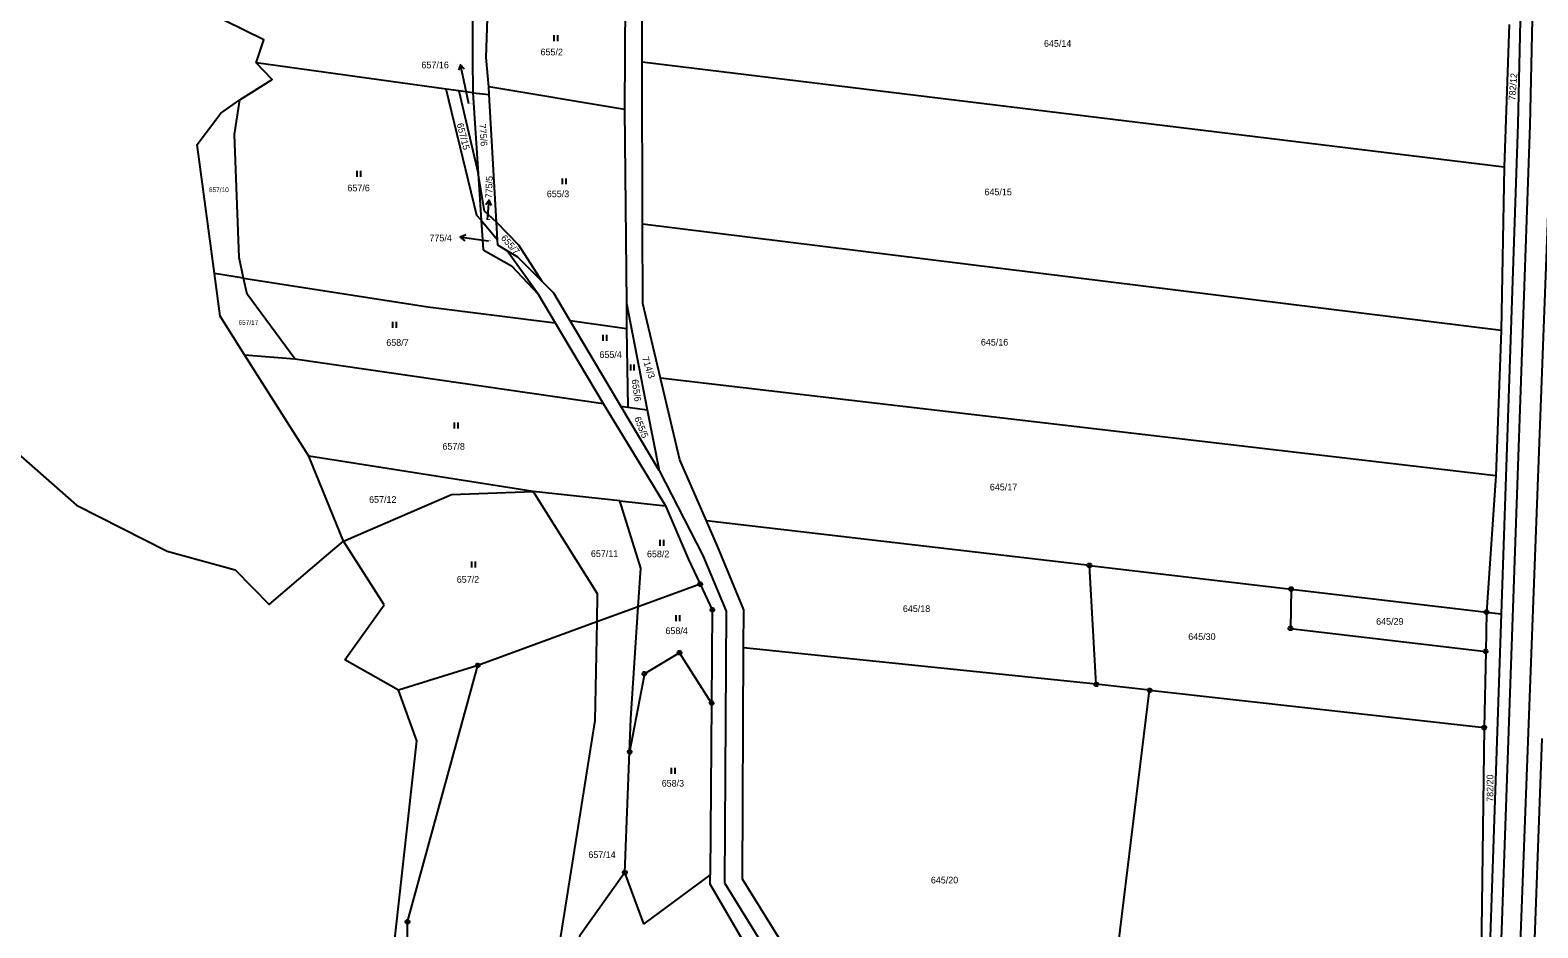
# Model space of a CAD drawing. Extents: x -694465 to -690527, y -983694 to -978978.
# Drawn here: x -693075.3 to -692691.9, y -982904.1 to -982675.7 of the extents above; entities that cross this region are included whole.
import ezdxf

# ---------------------------------------------------------------- set-up
doc = ezdxf.new("R2010")
doc.units = 0
for name, color, linetype in [('Vrstva 1', 7, 'Continuous'), ('Vrstva 16', 7, 'Continuous'), ('Vrstva 18', 7, 'Continuous'), ('Vrstva 24', 7, 'Continuous'), ('Vrstva 25', 7, 'Continuous'), ('Vrstva 29', 7, 'Continuous')]:
    doc.layers.add(name, color=color, linetype=linetype)

msp = doc.modelspace()

# ---------------------------------------------------------------- linework, layer by layer
at = {"layer": 'Vrstva 1'}
for points in [[(-692692.65, -982503.97), (-692697.02, -982699.64)], [(-692689.61, -982503.82), (-692693.97, -982699.89)], [(-692919.69, -982683.85), (-692919.79, -982647.17)], [(-692962.86, -982663.14), (-692962.87, -982682.83)], [(-692959.36, -982682.66), (-692958.72, -982662.7)], [(-692924.05, -982667.83), (-692924.22, -982695.93)], [(-693017.89, -982684.04), (-693015.93, -982678.18), (-693025.93, -982673.3)], [(-692699.27, -982674.29), (-692700.53, -982710.54)], [(-692962.87, -982682.83), (-692962.77, -982691.63)], [(-692958.68, -982690.15), (-692959.36, -982682.66)], [(-693022, -982693.44), (-693013.76, -982688.24), (-693017.89, -982684.04)], [(-692969.54, -982690.7), (-693017.89, -982684.04)], [(-692700.53, -982710.54), (-692919.69, -982683.85)], [(-692919.58, -982725.05), (-692919.69, -982683.85)], [(-692966.36, -982691.14), (-692969.54, -982690.7)], [(-692961.73, -982722.87), (-692969.54, -982690.7)], [(-692962.77, -982691.63), (-692966.36, -982691.14)], [(-692966.36, -982691.14), (-692961.41, -982712.18)], [(-692924.22, -982695.93), (-692958.68, -982690.15)], [(-692958.57, -982692.1), (-692958.68, -982690.15)], [(-693028.48, -982737.62), (-693032.82, -982704.77), (-693026.88, -982696.8), (-693022, -982693.44)], [(-693023.34, -982702.23), (-693022, -982693.44)], [(-692962.77, -982691.63), (-692961.41, -982712.18)], [(-692962.77, -982691.63), (-692958.57, -982692.1)], [(-692956.76, -982724.56), (-692958.57, -982692.1)], [(-692924.22, -982695.93), (-692923.7, -982745.13)], [(-693022.15, -982733.55), (-693023.34, -982702.23)], [(-692693.97, -982699.89), (-692705.02, -983012.99)], [(-692697.02, -982699.64), (-692701.26, -982824.21)], [(-692700.29, -983013.08), (-692688.43, -982700.11)], [(-692961.41, -982712.18), (-692960.63, -982724.05)], [(-692959.8, -982721.78), (-692961.41, -982712.18)], [(-692700.53, -982710.54), (-692701.3, -982752.12)], [(-692956.76, -982724.56), (-692959.8, -982721.78)], [(-692960.63, -982724.05), (-692961.73, -982722.87)], [(-692960.63, -982724.05), (-692960.13, -982731.6)], [(-692960.63, -982724.05), (-692956.5, -982729.09)], [(-692951.03, -982730.43), (-692956.76, -982724.56)], [(-692956.5, -982729.09), (-692956.76, -982724.56)], [(-692701.3, -982752.12), (-692919.58, -982725.05)], [(-692919.53, -982745.25), (-692919.58, -982725.05)], [(-692956.43, -982730.38), (-692956.5, -982729.09)], [(-692960.13, -982731.6), (-692952.89, -982735.65)], [(-692954.05, -982731.83), (-692956.43, -982730.38)], [(-692951.31, -982733.5), (-692954.05, -982731.83)], [(-692946.14, -982742.85), (-692954.05, -982731.83)], [(-692945.16, -982739.65), (-692951.03, -982730.43)], [(-693021.05, -982738.78), (-693022.15, -982733.55)], [(-692952.89, -982735.65), (-692946.14, -982742.85)], [(-692945.16, -982739.65), (-692951.31, -982733.5)], [(-693021.05, -982738.78), (-693028.48, -982737.62)], [(-693020.81, -982758.3), (-693027.04, -982748.51), (-693028.48, -982737.62)], [(-693020.18, -982742.9), (-693021.05, -982738.78)], [(-693021.05, -982738.78), (-692974.22, -982746.1)], [(-692942.15, -982742.66), (-692945.16, -982739.65)], [(-693008.03, -982759.36), (-693020.18, -982742.9)], [(-692946.14, -982742.85), (-692941.82, -982750.13)], [(-692938.01, -982749.64), (-692942.15, -982742.66)], [(-693210.393, -982777.707), (-693159.71, -982758.02), (-693140.16, -982748.2), (-693131.99, -982748.44), (-693107.44, -982757.99), (-693063.56, -982796.53), (-693040.5, -982808.23), (-693023.22, -982813), (-693014.55, -982821.79), (-692999.44, -982808.91), (-692995.64, -982805.67)], [(-692974.22, -982746.1), (-692941.82, -982750.13)], [(-692923.7, -982745.13), (-692923.68, -982751.73)], [(-692923.7, -982745.13), (-692918.4, -982772.33)], [(-692915.03, -982764.24), (-692919.53, -982745.25)], [(-692941.82, -982750.13), (-692929.59, -982770.71)], [(-692923.68, -982751.73), (-692938.01, -982749.64)], [(-692925.12, -982771.36), (-692938.01, -982749.64)], [(-692923.68, -982751.73), (-692923.36, -982771.61)], [(-692701.3, -982752.12), (-692702.65, -982789.11)], [(-693004.44, -982784.08), (-693020.81, -982758.3)], [(-693020.81, -982758.3), (-693008.03, -982759.36)], [(-693008.03, -982759.36), (-692929.59, -982770.71)], [(-692702.65, -982789.11), (-692915.03, -982764.24)], [(-692910.09, -982785.06), (-692915.03, -982764.24)], [(-692929.59, -982770.71), (-692918.38, -982789.14)], [(-692915.41, -982787.72), (-692925.12, -982771.36)], [(-692925.12, -982771.36), (-692923.36, -982771.61)], [(-692923.36, -982771.61), (-692918.4, -982772.33)], [(-692918.4, -982772.33), (-692915.41, -982787.72)], [(-692947.41, -982793.1), (-693004.44, -982784.08)], [(-692995.64, -982805.67), (-693004.44, -982784.08)], [(-692903.35, -982800.57), (-692910.09, -982785.06)], [(-692918.38, -982789.14), (-692913.76, -982796.73)], [(-692915.41, -982787.72), (-692904.28, -982809.35)], [(-692702.65, -982789.11), (-692704.99, -982823.77)], [(-692995.64, -982805.67), (-692968.19, -982793.86)], [(-692968.19, -982793.86), (-692947.41, -982793.1)], [(-692947.41, -982793.1), (-692931.11, -982819.05)], [(-692925.36, -982795.48), (-692947.41, -982793.1)], [(-692920.06, -982812.59), (-692925.36, -982795.48)], [(-692925.36, -982795.48), (-692913.76, -982796.73)], [(-692913.76, -982796.73), (-692907.92, -982810.33)], [(-692805.93, -982811.87), (-692903.35, -982800.57)], [(-692900.55, -982807.01), (-692903.35, -982800.57)], [(-692985.33, -982821.9), (-692995.64, -982805.67)], [(-692904.28, -982809.35), (-692898.32, -982823.55)], [(-692893.85, -982823.18), (-692900.55, -982807.01)], [(-692920.69, -982822.4), (-692920.06, -982812.59)], [(-692907.92, -982810.33), (-692904.94, -982816.64)], [(-692804.22, -982842.12), (-692805.93, -982811.87)], [(-692805.93, -982811.87), (-692754.65, -982817.91)], [(-692904.94, -982816.64), (-692920.69, -982822.4)], [(-692904.94, -982816.64), (-692901.86, -982823.16)], [(-692931.11, -982819.05), (-692931.25, -982826.26)], [(-692754.65, -982817.91), (-692754.85, -982827.91)], [(-692754.65, -982817.91), (-692704.99, -982823.77)], [(-692995.3, -982835.91), (-692985.33, -982821.9)], [(-692920.69, -982822.4), (-692931.25, -982826.26)], [(-692922.54, -982850.89), (-692920.69, -982822.4)], [(-692901.86, -982823.16), (-692902.04, -982846.91)], [(-692898.32, -982823.55), (-692898.76, -982892.65)], [(-692893.89, -982832.86), (-692893.85, -982823.18)], [(-692701.26, -982824.21), (-692707.71, -983013.6)], [(-692704.99, -982823.77), (-692705.2, -982833.77)], [(-692704.99, -982823.77), (-692701.26, -982824.21)], [(-692931.25, -982826.26), (-692961.53, -982837.32)], [(-692931.25, -982826.26), (-692931.72, -982851.34)], [(-692754.85, -982827.91), (-692705.2, -982833.77)], [(-692894.16, -982891.71), (-692893.89, -982832.86)], [(-692804.22, -982842.12), (-692893.89, -982832.86)], [(-692981.64, -982843.65), (-692995.3, -982835.91)], [(-692910.19, -982834.08), (-692919.13, -982839.44)], [(-692902.04, -982846.91), (-692910.19, -982834.08)], [(-692705.2, -982833.77), (-692705.6, -982853.15)], [(-692961.53, -982837.32), (-692981.64, -982843.65)], [(-692979.38, -982902.54), (-692961.53, -982837.32)], [(-692919.13, -982839.44), (-692922.88, -982859.33)], [(-692976.98, -982856.48), (-692981.64, -982843.65)], [(-692810.28, -983003.89), (-692790.65, -982843.64)], [(-692790.65, -982843.64), (-692804.22, -982842.12)], [(-692790.65, -982843.64), (-692705.6, -982853.15)], [(-692902.04, -982846.91), (-692902.38, -982890.58)], [(-692931.72, -982851.34), (-692940.69, -982907.88)], [(-692922.88, -982859.33), (-692922.54, -982850.89)], [(-692705.6, -982853.15), (-692707.71, -983013.6)], [(-692696.6, -983013.38), (-692690.84, -982855.94)], [(-692984.51, -982924.57), (-692976.98, -982856.48)], [(-692924.1, -982890.03), (-692922.88, -982859.33)], [(-692924.1, -982890.03), (-692935.65, -982906.19), (-692934.76, -982924.88), (-692908.22, -982948.98), (-692912.43, -982956.3)], [(-692902.38, -982890.58), (-692919.31, -982903.09), (-692924.1, -982890.03)], [(-692721.73, -983067.37), (-692763.8, -983045.91), (-692789.68, -983032.11), (-692815.36, -983010.62), (-692841.17, -982985.05), (-692866.94, -982950.19), (-692889.77, -982914.71), (-692902.43, -982892.99), (-692902.38, -982890.58)], [(-692898.76, -982892.65), (-692885.65, -982913.87)], [(-692860.66, -982945.81), (-692894.16, -982891.71)], [(-692979.19, -982923.02), (-692979.38, -982902.54)]]:
    msp.add_lwpolyline(points, dxfattribs=at)
at = {"layer": 'Vrstva 16'}
for p, q in [((-692963.78, -982694.43), (-692965.08, -982688.41)), ((-692959.05, -982723.98), (-692958.96, -982722.93)), ((-692958.79, -982729.41), (-692962.02, -982728.94))]:
    msp.add_line(p, q, dxfattribs=at)
at = {"layer": 'Vrstva 24'}
for points in [[(-692805.776, -982811.394), (-692805.526, -982811.576), (-692805.43, -982811.87), (-692805.526, -982812.164), (-692805.776, -982812.346), (-692806.084, -982812.346), (-692806.334, -982812.164), (-692806.43, -982811.87), (-692806.334, -982811.576), (-692806.084, -982811.394)], [(-692904.786, -982816.164), (-692904.536, -982816.346), (-692904.44, -982816.64), (-692904.536, -982816.934), (-692904.786, -982817.116), (-692905.094, -982817.116), (-692905.344, -982816.934), (-692905.44, -982816.64), (-692905.344, -982816.346), (-692905.094, -982816.164)], [(-692754.496, -982817.434), (-692754.246, -982817.616), (-692754.15, -982817.91), (-692754.246, -982818.204), (-692754.496, -982818.386), (-692754.804, -982818.386), (-692755.054, -982818.204), (-692755.15, -982817.91), (-692755.054, -982817.616), (-692754.804, -982817.434)], [(-692901.706, -982822.684), (-692901.456, -982822.866), (-692901.36, -982823.16), (-692901.456, -982823.454), (-692901.706, -982823.636), (-692902.014, -982823.636), (-692902.264, -982823.454), (-692902.36, -982823.16), (-692902.264, -982822.866), (-692902.014, -982822.684)], [(-692704.836, -982823.294), (-692704.586, -982823.476), (-692704.49, -982823.77), (-692704.586, -982824.064), (-692704.836, -982824.246), (-692705.144, -982824.246), (-692705.394, -982824.064), (-692705.49, -982823.77), (-692705.394, -982823.476), (-692705.144, -982823.294)], [(-692754.696, -982827.434), (-692754.446, -982827.616), (-692754.35, -982827.91), (-692754.446, -982828.204), (-692754.696, -982828.386), (-692755.004, -982828.386), (-692755.254, -982828.204), (-692755.35, -982827.91), (-692755.254, -982827.616), (-692755.004, -982827.434)], [(-692961.376, -982836.844), (-692961.126, -982837.026), (-692961.03, -982837.32), (-692961.126, -982837.614), (-692961.376, -982837.796), (-692961.684, -982837.796), (-692961.934, -982837.614), (-692962.03, -982837.32), (-692961.934, -982837.026), (-692961.684, -982836.844)], [(-692910.036, -982833.604), (-692909.786, -982833.786), (-692909.69, -982834.08), (-692909.786, -982834.374), (-692910.036, -982834.556), (-692910.344, -982834.556), (-692910.594, -982834.374), (-692910.69, -982834.08), (-692910.594, -982833.786), (-692910.344, -982833.604)], [(-692705.046, -982833.294), (-692704.796, -982833.476), (-692704.7, -982833.77), (-692704.796, -982834.064), (-692705.046, -982834.246), (-692705.354, -982834.246), (-692705.604, -982834.064), (-692705.7, -982833.77), (-692705.604, -982833.476), (-692705.354, -982833.294)], [(-692918.976, -982838.964), (-692918.726, -982839.146), (-692918.63, -982839.44), (-692918.726, -982839.734), (-692918.976, -982839.916), (-692919.284, -982839.916), (-692919.534, -982839.734), (-692919.63, -982839.44), (-692919.534, -982839.146), (-692919.284, -982838.964)], [(-692804.066, -982841.644), (-692803.816, -982841.826), (-692803.72, -982842.12), (-692803.816, -982842.414), (-692804.066, -982842.596), (-692804.374, -982842.596), (-692804.624, -982842.414), (-692804.72, -982842.12), (-692804.624, -982841.826), (-692804.374, -982841.644)], [(-692790.496, -982843.164), (-692790.246, -982843.346), (-692790.15, -982843.64), (-692790.246, -982843.934), (-692790.496, -982844.116), (-692790.804, -982844.116), (-692791.054, -982843.934), (-692791.15, -982843.64), (-692791.054, -982843.346), (-692790.804, -982843.164)], [(-692901.886, -982846.434), (-692901.636, -982846.616), (-692901.54, -982846.91), (-692901.636, -982847.204), (-692901.886, -982847.386), (-692902.194, -982847.386), (-692902.444, -982847.204), (-692902.54, -982846.91), (-692902.444, -982846.616), (-692902.194, -982846.434)], [(-692705.446, -982852.674), (-692705.196, -982852.856), (-692705.1, -982853.15), (-692705.196, -982853.444), (-692705.446, -982853.626), (-692705.754, -982853.626), (-692706.004, -982853.444), (-692706.1, -982853.15), (-692706.004, -982852.856), (-692705.754, -982852.674)], [(-692922.726, -982858.854), (-692922.476, -982859.036), (-692922.38, -982859.33), (-692922.476, -982859.624), (-692922.726, -982859.806), (-692923.034, -982859.806), (-692923.284, -982859.624), (-692923.38, -982859.33), (-692923.284, -982859.036), (-692923.034, -982858.854)], [(-692923.946, -982889.554), (-692923.696, -982889.736), (-692923.6, -982890.03), (-692923.696, -982890.324), (-692923.946, -982890.506), (-692924.254, -982890.506), (-692924.504, -982890.324), (-692924.6, -982890.03), (-692924.504, -982889.736), (-692924.254, -982889.554)], [(-692979.226, -982902.064), (-692978.976, -982902.246), (-692978.88, -982902.54), (-692978.976, -982902.834), (-692979.226, -982903.016), (-692979.534, -982903.016), (-692979.784, -982902.834), (-692979.88, -982902.54), (-692979.784, -982902.246), (-692979.534, -982902.064)]]:
    msp.add_lwpolyline(points, close=True, dxfattribs=at)
for points in [[(-692806.049, -982811.87), (-692805.81, -982811.87)], [(-692905.059, -982816.64), (-692904.82, -982816.64)], [(-692754.769, -982817.91), (-692754.53, -982817.91)], [(-692901.979, -982823.16), (-692901.74, -982823.16)], [(-692705.109, -982823.77), (-692704.87, -982823.77)], [(-692754.969, -982827.91), (-692754.73, -982827.91)], [(-692910.309, -982834.08), (-692910.07, -982834.08)], [(-692705.319, -982833.77), (-692705.08, -982833.77)], [(-692961.649, -982837.32), (-692961.41, -982837.32)], [(-692919.249, -982839.44), (-692919.01, -982839.44)], [(-692804.339, -982842.12), (-692804.1, -982842.12)], [(-692790.769, -982843.64), (-692790.53, -982843.64)], [(-692902.159, -982846.91), (-692901.92, -982846.91)], [(-692705.719, -982853.15), (-692705.48, -982853.15)], [(-692922.999, -982859.33), (-692922.76, -982859.33)], [(-692924.219, -982890.03), (-692923.98, -982890.03)], [(-692979.499, -982902.54), (-692979.26, -982902.54)]]:
    msp.add_lwpolyline(points, dxfattribs=at)
at = {"layer": 'Vrstva 25'}
for points in [[(-692942.18, -982677.01), (-692942.18, -982678.51)], [(-692941.18, -982678.51), (-692941.18, -982677.01)], [(-692992.24, -982711.53), (-692992.24, -982713.03)], [(-692991.24, -982713.03), (-692991.24, -982711.53)], [(-692940.05, -982713.42), (-692940.05, -982714.92)], [(-692939.05, -982714.92), (-692939.05, -982713.42)], [(-692983.19, -982749.9), (-692983.19, -982751.4)], [(-692982.19, -982751.4), (-692982.19, -982749.9)], [(-692929.71, -982753.25), (-692929.71, -982754.75)], [(-692928.71, -982754.75), (-692928.71, -982753.25)], [(-692922.7, -982760.8), (-692922.7, -982762.3)], [(-692921.7, -982762.3), (-692921.7, -982760.8)], [(-692967.52, -982775.54), (-692967.52, -982777.04)], [(-692966.52, -982777.04), (-692966.52, -982775.54)], [(-692915.21, -982805.41), (-692915.21, -982806.91)], [(-692914.21, -982806.91), (-692914.21, -982805.41)], [(-692963.06, -982810.92), (-692963.06, -982812.42)], [(-692962.06, -982812.42), (-692962.06, -982810.92)], [(-692911.15, -982824.56), (-692911.15, -982826.06)], [(-692910.15, -982826.06), (-692910.15, -982824.56)], [(-692912.31, -982863.37), (-692912.31, -982864.87)], [(-692911.31, -982864.87), (-692911.31, -982863.37)]]:
    msp.add_lwpolyline(points, dxfattribs=at)
at = {"layer": 'Vrstva 29'}
for points in [[(-692965.08, -982688.41), (-692965.922, -982684.5), (-692966.381, -982685.928)], [(-692964.915, -982685.613), (-692965.922, -982684.5)], [(-692958.96, -982722.93), (-692958.636, -982718.943), (-692959.489, -982720.178)], [(-692957.994, -982720.3), (-692958.636, -982718.943)], [(-692964.582, -982727.806), (-692965.978, -982728.359)], [(-692962.02, -982728.94), (-692965.978, -982728.359), (-692964.8, -982729.29)]]:
    msp.add_lwpolyline(points, dxfattribs=at)

# ---------------------------------------------------------------- texts
at = {"layer": 'Vrstva 16'}
for s, p in [('657/16', (-692975.819, -982685.42)), ('775/4', (-692973.794, -982729.43))]:
    msp.add_text(s, height=1.7, dxfattribs=at).set_placement(p)
msp.add_text('775/5', height=1.7, rotation=88.17821, dxfattribs=at).set_placement((-692957.872, -982718.523))
at = {"layer": 'Vrstva 18'}
for s, height, p in [('645/14', 1.7, (-692817.523, -982679.96)), ('655/2', 1.7, (-692945.541, -982682.12)), ('657/16', 0.2, (-692963.738, -982694.43)), ('657/10', 1.2, (-693029.885, -982716.92)), ('657/6', 1.7, (-692994.65, -982716.71)), ('655/3', 1.7, (-692943.944, -982718.21)), ('645/15', 1.7, (-692832.653, -982717.72)), ('775/5', 0.2, (-692959.022, -982723.98)), ('775/4', 0.2, (-692958.762, -982729.41)), ('657/17', 1.2, (-693022.348, -982750.69)), ('658/7', 1.7, (-692984.763, -982756.03)), ('645/16', 1.7, (-692833.563, -982755.94)), ('655/4', 1.7, (-692930.573, -982759.1)), ('657/8', 1.7, (-692970.48, -982782.44)), ('657/12', 1.7, (-692989.145, -982795.96)), ('645/17', 1.7, (-692831.283, -982792.8)), ('657/11', 1.7, (-692932.733, -982809.72)), ('658/2', 1.7, (-692918.48, -982809.81)), ('657/2', 1.7, (-692966.844, -982816.29)), ('645/18', 1.7, (-692853.403, -982823.73)), ('645/29', 1.7, (-692733.053, -982826.97)), ('658/4', 1.7, (-692913.773, -982829.35)), ('645/30', 1.7, (-692780.833, -982830.84)), ('658/3', 1.7, (-692914.733, -982868.16)), ('657/14', 1.7, (-692933.383, -982886.31)), ('645/20', 1.7, (-692846.283, -982892.78))]:
    msp.add_text(s, height=height, dxfattribs=at).set_placement(p)
for s, rotation, p in [('782/12', 85.4853, (-692697.691, -982693.643)), ('657/15', 284.41625, (-692966.871, -982699.586)), ('775/6', 274.33219, (-692961.162, -982699.607)), ('655/7', 311.40256, (-692955.734, -982728.708)), ('714/3', 288.02588, (-692919.759, -982759.082)), ('655/6', 278.11371, (-692922.4, -982764.663)), ('655/5', 292.49496, (-692921.777, -982774.438)), ('782/20', 90.01167, (-692703.25, -982872.023))]:
    msp.add_text(s, height=1.7, rotation=rotation, dxfattribs=at).set_placement(p)

doc.saveas('drawing.dxf')
